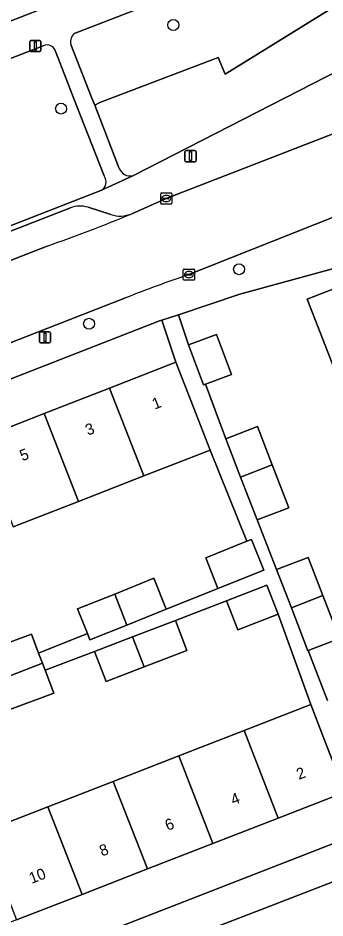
# Model space of a CAD drawing. Extents: x 159680 to 160786, y 387323 to 388340.
# Drawn here: x 160180.4 to 160207.9, y 387659.5 to 387740.3 of the extents above; entities that cross this region are included whole.
import ezdxf

# ---------------------------------------------------------------- set-up
doc = ezdxf.new("R2010")
doc.units = 0
for name, color, linetype in [('IMGEO_Boom', 7, 'Continuous'), ('IMGEO_Erf', 7, 'Continuous'), ('IMGEO_Groenvoorziening', 7, 'Continuous'), ('IMGEO_Kolk', 7, 'Continuous'), ('IMGEO_Lichtmast', 7, 'Continuous'), ('IMGEO_Pand', 7, 'Continuous'), ('IMGEO_Pand_nummerreeks', 7, 'Continuous'), ('IMGEO_Parkeervlak_open', 7, 'Continuous'), ('IMGEO_Rijbaan_lokaal_open', 7, 'Continuous'), ('IMGEO_Voetpad_open', 7, 'Continuous')]:
    doc.layers.add(name, color=color, linetype=linetype)

msp = doc.modelspace()

# ---------------------------------------------------------------- linework, layer by layer
at = {"layer": 'IMGEO_Boom'}
for centre in [(160194.295, 387739.718), (160184.219, 387732.211), (160200.196, 387717.781), (160186.733, 387712.89)]:
    msp.add_circle(centre, 0.489, dxfattribs=at)
at = {"layer": 'IMGEO_Erf'}
for points in [[(160182.349, 387741.102), (160181.268, 387743.873), (160175.382, 387741.569), (160169.414, 387739.232), (160163.629, 387736.967), (160157.854, 387734.706), (160151.797, 387732.335), (160145.974, 387730.055), (160140.208, 387727.798), (160134.234, 387725.459), (160128.155, 387723.079), (160129.215, 387720.362)], [(160217.765, 387685.612), (160215.484, 387691.485), (160213.203, 387697.357), (160210.922, 387703.23), (160208.641, 387709.102), (160206.312, 387715.099), (160214.204, 387718.165), (160216.534, 387712.167), (160218.815, 387706.295), (160221.096, 387700.422), (160223.377, 387694.549), (160225.658, 387688.677), (160227.939, 387682.804), (160230.22, 387676.931), (160232.549, 387670.935), (160224.657, 387667.869), (160222.328, 387673.866), (160220.046, 387679.739)], [(160170.974, 387700.232), (160176.842, 387702.524), (160182.71, 387704.816), (160188.578, 387707.108), (160194.521, 387709.43), (160193.266, 387713.204), (160193.051, 387713.133), (160140.108, 387692.465), (160141.561, 387688.742), (160147.5, 387691.062), (160153.368, 387693.354), (160159.236, 387695.647), (160165.105, 387697.939)], [(160211.11, 387667.165), (160209.687, 387670.816), (160203.715, 387668.49), (160197.845, 387666.203), (160191.975, 387663.916), (160186.104, 387661.629), (160180.233, 387659.342), (160174.363, 387657.056), (160168.493, 387654.769), (160162.623, 387652.482), (160156.654, 387650.157), (160158.078, 387646.502)]]:
    msp.add_lwpolyline(points, close=True, dxfattribs=at)
for points in [[(160213.396, 387719.139), (160200.266, 387715.532), (160194.754, 387713.699), (160195.659, 387710.979), (160198.176, 387711.917), (160199.514, 387708.327), (160197.168, 387707.453), (160198.995, 387702.55), (160201.833, 387703.647), (160203.159, 387700.215), (160204.648, 387696.36), (160201.81, 387695.264), (160203.557, 387690.804), (160206.395, 387691.901), (160207.72, 387688.471), (160209.21, 387684.614), (160206.394, 387683.526), (160208.119, 387679.059)], [(160177.509, 387683.493), (160181.572, 387685.015), (160182.211, 387683.308), (160186.581, 387685.06), (160185.696, 387687.267), (160189.041, 387688.608), (160192.56, 387690.043), (160193.656, 387687.236), (160195.977, 387688.166), (160198.298, 387689.096), (160197.218, 387691.861), (160200.884, 387693.355), (160197.602, 387701.542), (160191.659, 387699.221), (160185.791, 387696.929), (160179.923, 387694.636)], [(160177.167, 387667.212), (160183.038, 387669.499), (160188.908, 387671.786), (160194.779, 387674.073), (160200.649, 387676.36), (160206.621, 387678.686), (160203.696, 387686.787), (160200.071, 387685.398), (160199.076, 387687.994), (160194.49, 387686.236), (160195.522, 387683.546), (160191.665, 387682.067), (160188.266, 387680.763), (160187.235, 387683.453), (160182.781, 387681.784), (160183.564, 387679.695), (160179.638, 387678.225)]]:
    msp.add_lwpolyline(points, dxfattribs=at)
at = {"layer": 'IMGEO_Groenvoorziening'}
for points in [[(160205.834, 387747.014), (160198.714, 387744.129), (160195.708, 387742.96), (160185.483, 387738.985)], [(160185.108, 387737.978), (160186.993, 387733.138), (160187.24, 387732.505), (160187.714, 387732.742), (160198.307, 387736.801), (160198.939, 387735.303), (160208.031, 387740.94), (160210.196, 387742.282)], [(160211.442, 387738.984), (160210.196, 387742.282), (160208.031, 387740.94), (160198.939, 387735.303), (160198.307, 387736.801), (160187.714, 387732.742), (160187.24, 387732.505), (160189.447, 387726.837)], [(160182.613, 387737.838), (160171.857, 387733.67), (160169.084, 387732.594), (160159.506, 387728.878)], [(160185.621, 387732.5), (160183.749, 387737.288)], [(160190.649, 387726.18), (160210.511, 387736.364)], [(160188.102, 387726.158), (160185.621, 387732.5)], [(160164.624, 387715.802), (160187.794, 387724.84)], [(160209.935, 387663.278), (160202.126, 387660.246), (160188.361, 387654.934)]]:
    msp.add_lwpolyline(points, dxfattribs=at)
for centre, radius, start, end in [((160185.944, 387738.24), 0.876, 121.73444, 197.41558), ((160182.968, 387737.122), 0.799, 11.98233, 116.34932), ((160190.438, 387727.221), 1.063, 201.21091, 281.46802), ((160187.347, 387725.639), 0.916, 299.19643, 34.49705)]:
    msp.add_arc(centre, radius, start, end, dxfattribs=at)
at = {"layer": 'IMGEO_Kolk'}
for p, q in [((160193.162, 387723.708), (160193.162, 387724.56)), ((160193.237, 387724.634), (160194.089, 387724.634)), ((160193.421, 387724.128), (160193.421, 387724.14)), ((160193.859, 387724.091), (160193.461, 387724.091)), ((160193.464, 387724.177), (160193.862, 387724.177)), ((160193.65, 387724.414), (160193.675, 387724.414)), ((160193.905, 387724.14), (160193.905, 387724.128)), ((160194.163, 387724.56), (160194.163, 387723.708)), ((160194.089, 387723.634), (160193.237, 387723.634)), ((160193.673, 387723.854), (160193.648, 387723.854)), ((160195.193, 387716.872), (160195.193, 387717.724)), ((160195.268, 387717.798), (160196.12, 387717.798)), ((160195.681, 387717.578), (160195.706, 387717.578)), ((160196.194, 387717.724), (160196.194, 387716.872)), ((160196.12, 387716.798), (160195.268, 387716.798)), ((160195.452, 387717.292), (160195.452, 387717.304)), ((160195.89, 387717.255), (160195.492, 387717.255)), ((160195.495, 387717.341), (160195.893, 387717.341)), ((160195.704, 387717.018), (160195.679, 387717.018)), ((160195.936, 387717.304), (160195.936, 387717.292))]:
    msp.add_line(p, q, dxfattribs=at)
for points in [[(160193.162, 387723.708), (160193.162, 387724.56)], [(160193.237, 387724.634), (160194.089, 387724.634)], [(160194.163, 387724.56), (160194.163, 387723.708)], [(160194.089, 387723.634), (160193.237, 387723.634)], [(160195.193, 387716.872), (160195.193, 387717.724)], [(160195.268, 387717.798), (160196.12, 387717.798)], [(160196.194, 387717.724), (160196.194, 387716.872)], [(160196.12, 387716.798), (160195.268, 387716.798)]]:
    msp.add_lwpolyline(points, dxfattribs=at)
for centre, radius, start, end in [((160193.239, 387724.558), 0.0765, 91.55205, 178.44795), ((160193.239, 387724.558), 0.0765, 91.55205, 178.44795), ((160193.461, 387724.137), 0.0403, 85.87752, 175.75265), ((160193.458, 387724.127), 0.0366, 178.93798, 274.71019), ((160193.862, 387724.134), 0.043, 264.86636, 352.45326), ((160193.866, 387724.139), 0.0386, 1.73085, 96.63898), ((160194.087, 387724.558), 0.0765, 1.55205, 88.44795), ((160194.087, 387724.558), 0.0765, 1.55205, 88.44795), ((160193.239, 387723.71), 0.0765, 181.55205, 268.44795), ((160193.239, 387723.71), 0.0765, 181.55205, 268.44795), ((160194.087, 387723.71), 0.0765, 271.55205, 358.44795), ((160194.087, 387723.71), 0.0765, 271.55205, 358.44795), ((160195.27, 387717.722), 0.0765, 91.55205, 178.44795), ((160195.27, 387717.722), 0.0765, 91.55205, 178.44795), ((160196.118, 387717.722), 0.0765, 1.55205, 88.44795), ((160196.118, 387717.722), 0.0765, 1.55205, 88.44795), ((160195.27, 387716.874), 0.0765, 181.55205, 268.44795), ((160195.27, 387716.874), 0.0765, 181.55205, 268.44795), ((160195.492, 387717.301), 0.0403, 85.87752, 175.75265), ((160195.489, 387717.291), 0.0366, 178.93798, 274.71019), ((160195.893, 387717.298), 0.043, 264.86636, 352.45326), ((160195.897, 387717.303), 0.0386, 1.73085, 96.63898), ((160196.118, 387716.874), 0.0765, 271.55205, 358.44795), ((160196.118, 387716.874), 0.0765, 271.55205, 358.44795)]:
    msp.add_arc(centre, radius, start, end, dxfattribs=at)
for centre, major_axis, ratio, start_param, end_param in [((160193.649, 387724.134), (-0.387, 0.002), 0.722429, 4.712389, 7.853982), ((160193.674, 387724.134), (-0.39, 0.002), 0.717154, 1.570796, 4.712389), ((160195.68, 387717.298), (-0.387, 0.002), 0.722429, 4.712389, 7.853982), ((160195.705, 387717.298), (-0.39, 0.002), 0.717154, 1.570796, 4.712389)]:
    msp.add_ellipse(centre, major_axis=major_axis, ratio=ratio, start_param=start_param, end_param=end_param, dxfattribs=at)
at = {"layer": 'IMGEO_Lichtmast'}
for p, q in [((160181.413, 387737.428), (160181.413, 387738.228)), ((160181.413, 387738.228), (160181.413, 387737.428)), ((160181.513, 387738.328), (160182.303, 387738.328)), ((160182.303, 387738.328), (160181.513, 387738.328)), ((160182.403, 387738.228), (160182.403, 387737.428)), ((160182.403, 387737.428), (160182.403, 387738.228)), ((160182.303, 387737.328), (160181.513, 387737.328)), ((160181.513, 387737.328), (160182.303, 387737.328)), ((160195.341, 387727.537), (160195.341, 387728.337)), ((160195.341, 387728.337), (160195.341, 387727.537)), ((160195.441, 387728.437), (160196.231, 387728.437)), ((160196.231, 387728.437), (160195.441, 387728.437)), ((160196.331, 387728.337), (160196.331, 387727.537)), ((160196.331, 387727.537), (160196.331, 387728.337)), ((160196.231, 387727.437), (160195.441, 387727.437)), ((160195.441, 387727.437), (160196.231, 387727.437)), ((160182.278, 387711.268), (160182.278, 387712.068)), ((160182.278, 387712.068), (160182.278, 387711.268)), ((160182.378, 387712.168), (160183.168, 387712.168)), ((160183.168, 387712.168), (160182.378, 387712.168)), ((160183.268, 387712.068), (160183.268, 387711.268)), ((160183.268, 387711.268), (160183.268, 387712.068)), ((160183.168, 387711.168), (160182.378, 387711.168)), ((160182.378, 387711.168), (160183.168, 387711.168))]:
    msp.add_line(p, q, dxfattribs=at)
for points in [[(160181.833, 387738.203), (160181.983, 387738.203), (160181.983, 387737.453), (160181.833, 387737.453), (160181.833, 387738.203)], [(160195.761, 387728.312), (160195.911, 387728.312), (160195.911, 387727.562), (160195.761, 387727.562), (160195.761, 387728.312)], [(160182.698, 387712.043), (160182.848, 387712.043), (160182.848, 387711.293), (160182.698, 387711.293), (160182.698, 387712.043)]]:
    msp.add_lwpolyline(points, dxfattribs=at)
for centre, start, end in [((160181.513, 387738.228), 90, 180), ((160181.513, 387738.228), 90, 180), ((160182.303, 387738.228), 0, 90), ((160182.303, 387738.228), 360, 90), ((160181.513, 387737.428), 180, 270), ((160181.513, 387737.428), 180, 270), ((160182.303, 387737.428), 270, 0), ((160182.303, 387737.428), 270, 0), ((160195.441, 387728.337), 90, 180), ((160195.441, 387728.337), 90, 180), ((160196.231, 387728.337), 0, 90), ((160196.231, 387728.337), 360, 90), ((160195.441, 387727.537), 180, 270), ((160195.441, 387727.537), 180, 270), ((160196.231, 387727.537), 270, 0), ((160196.231, 387727.537), 270, 0), ((160182.378, 387712.068), 90, 180), ((160182.378, 387712.068), 90, 180), ((160183.168, 387712.068), 0, 90), ((160183.168, 387712.068), 360, 90), ((160182.378, 387711.268), 180, 270), ((160182.378, 387711.268), 180, 270), ((160183.168, 387711.268), 270, 0), ((160183.168, 387711.268), 270, 0)]:
    msp.add_arc(centre, 0.1, start, end, dxfattribs=at)
at = {"layer": 'IMGEO_Pand'}
for points in [[(160216.534, 387712.167), (160214.204, 387718.165), (160206.312, 387715.099), (160208.641, 387709.102)], [(160198.176, 387711.917), (160195.659, 387710.979), (160196.996, 387707.389), (160197.168, 387707.453), (160199.514, 387708.327)], [(160191.659, 387699.221), (160197.602, 387701.542), (160196.34, 387704.773), (160194.521, 387709.43), (160188.578, 387707.108)], [(160188.578, 387707.108), (160182.71, 387704.816), (160185.791, 387696.929), (160191.659, 387699.221)], [(160179.923, 387694.636), (160185.791, 387696.929), (160182.71, 387704.816), (160176.842, 387702.524)], [(160200.323, 387699.114), (160203.159, 387700.215), (160201.833, 387703.647), (160198.995, 387702.55)], [(160203.159, 387700.215), (160200.323, 387699.114), (160201.81, 387695.264), (160204.648, 387696.36)], [(160201.301, 387693.522), (160200.884, 387693.355), (160197.218, 387691.861), (160198.298, 387689.096), (160202.413, 387690.746)], [(160206.395, 387691.901), (160203.557, 387690.804), (160204.884, 387687.37), (160207.72, 387688.471)], [(160189.041, 387688.608), (160190.13, 387685.823), (160193.656, 387687.236), (160192.56, 387690.043)], [(160202.695, 387689.398), (160199.07, 387688.009), (160199.076, 387687.994), (160200.071, 387685.398), (160203.696, 387686.787)], [(160189.041, 387688.608), (160185.696, 387687.267), (160186.581, 387685.06), (160186.809, 387684.491), (160190.13, 387685.823)], [(160207.72, 387688.471), (160204.884, 387687.37), (160206.372, 387683.518), (160206.394, 387683.526), (160209.21, 387684.614)], [(160190.619, 387684.751), (160191.665, 387682.067), (160195.522, 387683.546), (160194.49, 387686.236)], [(160182.211, 387683.308), (160181.572, 387685.015), (160177.509, 387683.493), (160178.545, 387680.841), (160178.609, 387680.865), (160182.55, 387682.401)], [(160191.665, 387682.067), (160190.619, 387684.751), (160187.235, 387683.453), (160188.266, 387680.763)], [(160182.781, 387681.784), (160182.55, 387682.401), (160178.609, 387680.865), (160179.638, 387678.225), (160183.564, 387679.695)], [(160203.715, 387668.49), (160209.687, 387670.816), (160207.872, 387675.475), (160206.621, 387678.686), (160200.649, 387676.36)], [(160200.649, 387676.36), (160194.779, 387674.073), (160197.845, 387666.203), (160203.715, 387668.49)], [(160191.975, 387663.916), (160197.845, 387666.203), (160194.779, 387674.073), (160188.908, 387671.786)], [(160186.104, 387661.629), (160191.975, 387663.916), (160188.908, 387671.786), (160183.038, 387669.499)], [(160180.233, 387659.342), (160186.104, 387661.629), (160183.038, 387669.499), (160177.167, 387667.212)]]:
    msp.add_lwpolyline(points, close=True, dxfattribs=at)
at = {"layer": 'IMGEO_Parkeervlak_open'}
for points in [[(160185.066, 387723.299), (160132.762, 387702.9), (160088.425, 387685.547), (160058.019, 387673.764), (160057.664, 387673.563)], [(160188.683, 387722.688), (160186.64, 387723.346)], [(160133.651, 387700.624), (160182.985, 387719.864)]]:
    msp.add_lwpolyline(points, dxfattribs=at)
for centre, radius, start, end in [((160185.919, 387721.105), 2.354, 72.17256, 111.24816), ((160142.899, 387835.721), 122.596, 289.08558, 292.87789), ((160189.512, 387725.258), 2.7, 252.11275, 292.82926)]:
    msp.add_arc(centre, radius, start, end, dxfattribs=at)
at = {"layer": 'IMGEO_Rijbaan_lokaal_open'}
for points in [[(160195.693, 387717.297), (160212.652, 387724.042), (160213.774, 387724.486), (160211.179, 387730.91), (160210.012, 387730.475), (160193.663, 387724.134), (160190.56, 387722.769)], [(160182.985, 387719.864), (160133.651, 387700.624), (160089.312, 387683.27), (160055.434, 387670.196), (160053.969, 387669.574)], [(160155.133, 387701.581), (160190, 387715.208)]]:
    msp.add_lwpolyline(points, dxfattribs=at)
for centre, radius, start, end in [((160142.899, 387835.721), 122.596, 289.08558, 292.87789), ((160234.536, 387602.64), 121.058, 108.71499, 111.58541)]:
    msp.add_arc(centre, radius, start, end, dxfattribs=at)
at = {"layer": 'IMGEO_Voetpad_open'}
for points in [[(160205.143, 387750), (160183.527, 387741.562), (160182.349, 387741.102), (160129.215, 387720.362), (160127.764, 387719.796), (160068.881, 387696.811), (160067.164, 387696.141), (160045.929, 387687.852)], [(160185.483, 387738.985), (160195.708, 387742.96), (160198.714, 387744.129), (160205.834, 387747.014)], [(160159.506, 387728.878), (160169.084, 387732.594), (160171.857, 387733.67), (160182.613, 387737.838)], [(160189.447, 387726.837), (160187.24, 387732.505), (160186.993, 387733.138), (160185.108, 387737.978)], [(160183.749, 387737.288), (160185.621, 387732.5), (160188.102, 387726.158)], [(160190.56, 387722.769), (160193.663, 387724.134), (160210.012, 387730.475), (160211.179, 387730.91), (160210.511, 387736.364), (160190.649, 387726.18), (160187.794, 387724.84), (160164.624, 387715.802)], [(160187.794, 387724.84), (160190.649, 387726.18)], [(160213.396, 387719.139), (160217.16, 387719.947), (160213.774, 387724.486), (160212.652, 387724.042), (160195.693, 387717.297)], [(160132.762, 387702.9), (160185.066, 387723.299)], [(160186.64, 387723.346), (160188.683, 387722.688)], [(160056.822, 387659.952), (160078.175, 387668.288), (160079.902, 387668.962), (160138.693, 387691.913), (160140.108, 387692.465), (160193.051, 387713.133), (160193.266, 387713.204), (160194.754, 387713.699), (160200.266, 387715.532), (160213.396, 387719.139)], [(160190, 387715.208), (160155.133, 387701.581), (160119.003, 387687.495), (160085.401, 387674.408), (160057.185, 387663.329)], [(160208.119, 387679.059), (160206.394, 387683.526), (160206.372, 387683.518), (160204.884, 387687.37), (160203.557, 387690.804), (160201.81, 387695.264), (160200.323, 387699.114), (160198.995, 387702.55), (160197.168, 387707.453), (160196.996, 387707.389), (160195.659, 387710.979), (160194.754, 387713.699), (160193.266, 387713.204), (160194.521, 387709.43), (160196.34, 387704.773), (160197.602, 387701.542), (160200.884, 387693.355), (160201.301, 387693.522), (160202.413, 387690.746), (160198.298, 387689.096), (160195.977, 387688.166), (160193.656, 387687.236), (160190.13, 387685.823), (160186.809, 387684.491), (160186.581, 387685.06), (160182.211, 387683.308), (160182.55, 387682.401), (160182.781, 387681.784), (160187.235, 387683.453), (160190.619, 387684.751), (160194.49, 387686.236), (160199.076, 387687.994), (160199.07, 387688.009), (160202.695, 387689.398), (160203.696, 387686.787), (160206.621, 387678.686), (160207.872, 387675.475), (160209.687, 387670.816)], [(160212.494, 387667.704), (160211.11, 387667.165), (160158.078, 387646.502), (160156.598, 387645.925), (160097.659, 387622.96), (160096.098, 387622.352), (160098.214, 387616.592), (160097.748, 387615.099), (160096.795, 387614.48), (160077.652, 387606.937), (160079.639, 387604.528), (160101.294, 387613.006)], [(160188.361, 387654.934), (160202.126, 387660.246), (160209.935, 387663.278)]]:
    msp.add_lwpolyline(points, dxfattribs=at)
for centre, radius, start, end in [((160185.944, 387738.24), 0.876, 121.73444, 197.41558), ((160182.968, 387737.122), 0.799, 11.98233, 116.34932), ((160190.438, 387727.221), 1.063, 201.21091, 281.46802), ((160187.347, 387725.639), 0.916, 299.19643, 34.49705), ((160185.919, 387721.105), 2.354, 72.17256, 111.24816), ((160189.512, 387725.258), 2.7, 252.11275, 292.82926), ((160234.536, 387602.64), 121.058, 108.71499, 111.58541)]:
    msp.add_arc(centre, radius, start, end, dxfattribs=at)

# ---------------------------------------------------------------- texts
at = {"layer": 'IMGEO_Pand_nummerreeks'}
for s, rotation, p in [('1', 21.33733, (160192.622, 387705.166)), ('3', 21.33733, (160186.631, 387702.827)), ('5', 21.33733, (160180.746, 387700.528)), ('2', 21.2834, (160205.567, 387671.915)), ('4', 21.2834, (160199.677, 387669.621)), ('6', 21.2834, (160193.784, 387667.326)), ('8', 21.2834, (160187.895, 387665.031)), ('10', 21.2834, (160181.574, 387662.569))]:
    msp.add_text(s, height=1, rotation=rotation, dxfattribs=at).set_placement(p)

doc.saveas('drawing.dxf')
